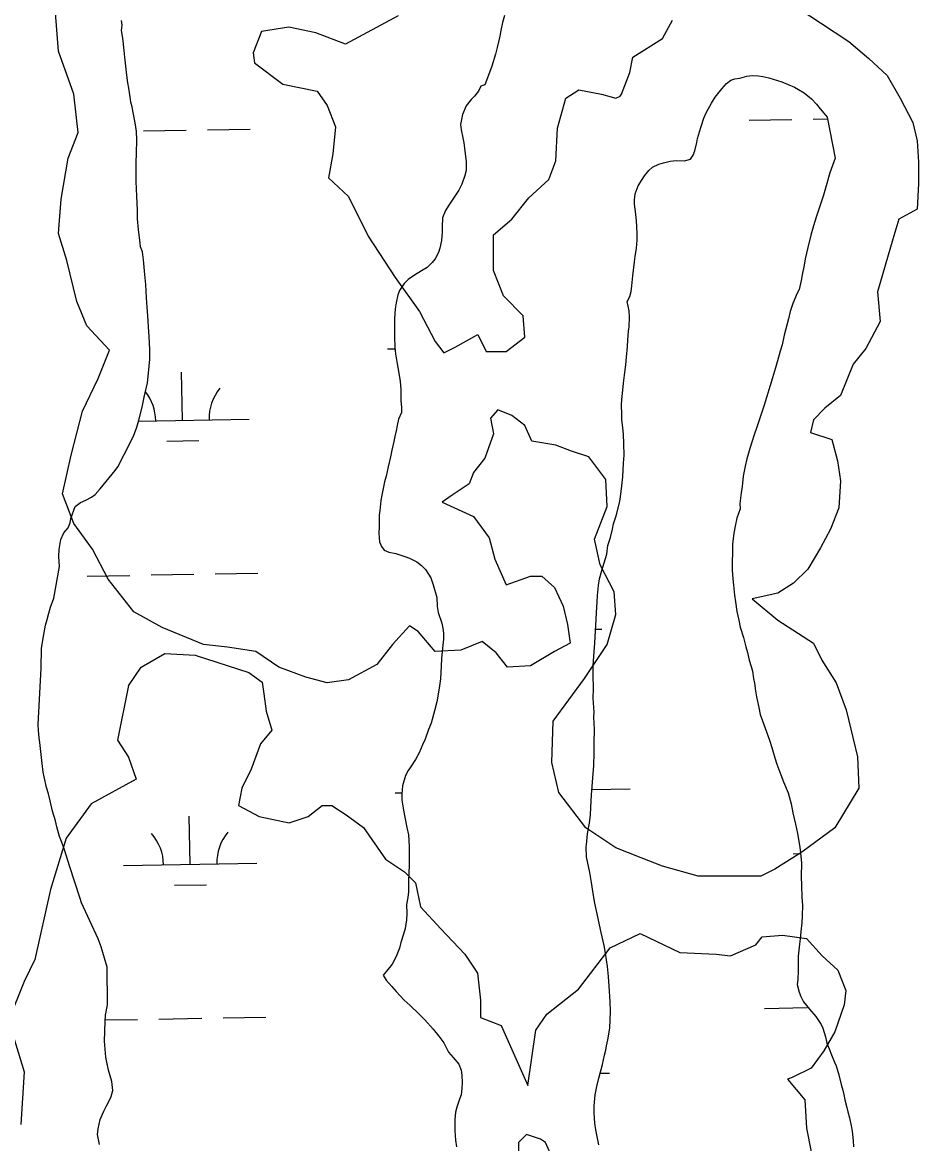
# Model space of a CAD drawing. Extents: x 3903937 to 3942190, y 260677 to 286651.
# Drawn here: x 3935631 to 3936303, y 271161 to 272001 of the extents above; entities that cross this region are included whole.
import ezdxf

# ---------------------------------------------------------------- set-up
doc = ezdxf.new("R2010")
doc.units = 0
doc.layers.add('V-RIVR-EDGE', color=7, linetype='Continuous')
doc.layers.add('V-WETL-SWMP', color=7, linetype='Continuous')

msp = doc.modelspace()

# ---------------------------------------------------------------- linework, layer by layer
at = {"layer": 'V-RIVR-EDGE'}
msp.add_line((3936080.18, 271947.31), (3936080.13, 271947.19), dxfattribs=at)
for points in [[(3936213.37, 272011.23), (3936229.35, 272000.58), (3936250.66, 271986.73), (3936265.57, 271973.94), (3936279.43, 271961.16), (3936289.01, 271944.11), (3936298.6, 271925.99), (3936301.8, 271912.14), (3936302.87, 271896.16), (3936302.87, 271880.18), (3936301.8, 271861), (3936287.95, 271853.54), (3936283.69, 271838.63), (3936271.97, 271799.2), (3936274.1, 271776.83), (3936263.44, 271756.59), (3936253.85, 271744.86), (3936244.26, 271721.42), (3936232.54, 271711.84), (3936224.02, 271703.31), (3936221.89, 271693.72), (3936237.87, 271688.4), (3936242.13, 271672.41), (3936244.26, 271657.5), (3936243.2, 271637.25), (3936236.81, 271621.27), (3936229.35, 271607.42), (3936219.76, 271591.44), (3936209.1, 271580.78), (3936197.38, 271573.32), (3936178.21, 271569.06), (3936197.38, 271553.08), (3936224.02, 271536.03), (3936230.41, 271523.25), (3936241.07, 271506.2), (3936248.53, 271485.96), (3936257.05, 271450.8), (3936258.12, 271427.36), (3936240, 271397.52), (3936215.5, 271379.41), (3936195.25, 271366.62), (3936184.6, 271361.3), (3936137.72, 271361.3), (3936111.08, 271368.75), (3936095.1, 271375.15), (3936075.92, 271382.61), (3936053.55, 271397.52), (3936033.3, 271424.16), (3936027.97, 271446.53), (3936029.04, 271477.43), (3936052.48, 271509.4), (3936069.53, 271534.97), (3936075.92, 271557.34), (3936074.86, 271574.39), (3936064.2, 271594.63), (3936059.94, 271613.81), (3936069.53, 271638.32), (3936068.46, 271658.56), (3936055.68, 271675.61), (3936042.89, 271679.87), (3936031.17, 271684.13), (3936013.06, 271687.33), (3936007.73, 271699.05), (3935998.14, 271706.51), (3935987.49, 271710.77), (3935982.16, 271704.38), (3935984.29, 271692.66), (3935977.9, 271674.54), (3935969.37, 271663.89), (3935966.18, 271655.37), (3935953.39, 271646.84), (3935945.93, 271641.51), (3935969.37, 271630.86), (3935981.09, 271614.88), (3935985.36, 271598.9), (3935993.88, 271579.72), (3936011.99, 271586.11), (3936020.52, 271586.11), (3936030.11, 271577.59), (3936036.5, 271563.74), (3936039.69, 271549.88), (3936041.83, 271536.03), (3936030.11, 271529.64), (3936011.99, 271518.99), (3935994.94, 271517.92), (3935986.42, 271528.57), (3935975.77, 271537.1), (3935959.78, 271530.71), (3935940.61, 271529.64), (3935927.82, 271544.56), (3935921.43, 271548.82), (3935908.64, 271534.97), (3935896.92, 271520.05), (3935875.61, 271508.33), (3935859.63, 271506.2), (3935843.65, 271510.46), (3935823.4, 271517.92), (3935806.36, 271529.64), (3935785.05, 271532.84), (3935766.93, 271534.97), (3935736.04, 271547.75), (3935714.73, 271559.47), (3935695.55, 271583.98), (3935683.83, 271606.35), (3935669.98, 271625.53), (3935661.45, 271647.91), (3935667.85, 271676.67), (3935676.37, 271709.7), (3935688.09, 271734.21), (3935696.61, 271755.52), (3935679.57, 271773.63), (3935672.11, 271791.75), (3935664.65, 271822.64), (3935658.26, 271842.89), (3935660.39, 271868.46), (3935665.72, 271899.36), (3935673.17, 271918.54), (3935669.98, 271947.3), (3935658.26, 271979.27), (3935656.13, 272008.04)], [(3935912.9, 272005.9), (3935873.48, 271984.6), (3935851.11, 271993.12), (3935830.86, 271997.38), (3935810.62, 271994.18), (3935804.23, 271978.2), (3935805.29, 271970.74), (3935826.6, 271954.76), (3935852.17, 271949.43), (3935859.63, 271938.78), (3935866.02, 271922.8), (3935863.89, 271902.55), (3935860.7, 271884.44), (3935875.61, 271870.59), (3935890.53, 271840.76), (3935910.77, 271809.86), (3935928.89, 271784.29), (3935940.61, 271761.91), (3935947, 271753.39), (3935955.52, 271757.65), (3935972.57, 271767.24), (3935978.96, 271754.45), (3935993.88, 271754.45), (3936007.73, 271765.11), (3936006.67, 271781.09), (3935991.75, 271796.01), (3935984.29, 271815.19), (3935984.29, 271841.82), (3935998.14, 271853.54), (3936010.93, 271869.52), (3936025.84, 271883.38), (3936031.17, 271897.23), (3936032.24, 271921.73), (3936038.63, 271944.11), (3936048.22, 271950.5), (3936065.27, 271947.3), (3936075.92, 271944.11), (3936079.24, 271945.59), (3936079.71, 271946.44), (3936080.17, 271947.29)], [(3936080.18, 271947.3), (3936086.58, 271963.29), (3936088.71, 271975.01), (3936111.08, 271988.86), (3936118.54, 272002.71)], [(3935710.74, 271504.04), (3935720.37, 271518.05), (3935738.15, 271528.12), (3935760.67, 271526.93), (3935800.97, 271513.9), (3935811.04, 271506.79), (3935812.23, 271497.9), (3935814.01, 271484.86), (3935818.16, 271470.64), (3935809.86, 271460.56), (3935802.75, 271441.6), (3935795.64, 271427.37), (3935793.27, 271414.34), (3935808.67, 271406.04), (3935831.19, 271401.3), (3935845.42, 271406.04), (3935856.08, 271414.34), (3935863.2, 271414.34), (3935873.86, 271407.22), (3935886.9, 271397.74), (3935903.49, 271374.04), (3935917.72, 271364.55), (3935926.01, 271356.26), (3935929.57, 271338.48), (3935944.98, 271321.89), (3935962.76, 271302.92), (3935972.24, 271288.7), (3935974.61, 271268.55), (3935974.61, 271255.51), (3935990.02, 271249.58), (3936010.17, 271204.55), (3936016.09, 271246.03), (3936024.39, 271257.88), (3936048.1, 271276.85), (3936071.8, 271307.66), (3936094.32, 271318.33), (3936123.95, 271304.11), (3936151.21, 271302.92), (3936161.88, 271301.74), (3936180.84, 271310.03), (3936185.59, 271315.96), (3936200.99, 271317.14), (3936218.77, 271314.77), (3936230.62, 271301.74), (3936242.48, 271291.07), (3936248.4, 271275.66), (3936247.22, 271264.99), (3936240.11, 271244.84), (3936231.81, 271230.62), (3936222.33, 271217.58), (3936208.11, 271210.47), (3936204.55, 271209.29), (3936217.59, 271193.88), (3936218.77, 271172.54), (3936222.33, 271154.76)], [(3935710.73, 271504.09), (3935702.57, 271463.28), (3935710.73, 271450.45), (3935716.56, 271434.12), (3935682.74, 271415.46), (3935664.09, 271389.81), (3935652.42, 271351.32), (3935640.76, 271298.84), (3935632.6, 271282.52), (3935620.94, 271253.36), (3935632.6, 271214.88), (3935630.27, 271175.23)], [(3936029.13, 271148.84), (3936023.21, 271161.88), (3936019.65, 271164.25), (3936008.98, 271167.8), (3936003.06, 271161.88), (3936003.06, 271153.58)]]:
    msp.add_lwpolyline(points, dxfattribs=at)
at = {"layer": 'V-WETL-SWMP'}
for p, q in [((3936175.8, 271927.6), (3936207.79, 271928.16)), ((3936223.79, 271928.44), (3936234.59, 271928.63)), ((3935721.96, 271919.61), (3935753.96, 271920.17)), ((3935769.95, 271920.46), (3935801.95, 271921.02)), ((3935904.86, 271756.3), (3935910.61, 271756.41)), ((3935751.19, 271702.85), (3935750.56, 271738.84)), ((3935718.38, 271702.27), (3935801.18, 271703.73)), ((3935739.46, 271687.21), (3935763.46, 271687.63)), ((3935775.81, 271587.83), (3935807.8, 271588.4)), ((3935679.82, 271586.14), (3935711.82, 271586.71)), ((3935727.82, 271586.99), (3935759.81, 271587.55)), ((3936060.93, 271546.41), (3936065.43, 271546.49)), ((3935910.72, 271423.68), (3935915.66, 271423.77)), ((3936058.02, 271426.27), (3936086.69, 271426.78)), ((3935757.04, 271370.23), (3935756.41, 271406.22)), ((3936208.88, 271378.18), (3936214.47, 271378.28)), ((3935707.05, 271369.35), (3935807.04, 271371.11)), ((3935745.32, 271354.59), (3935769.31, 271355.01)), ((3936187.51, 271262.35), (3936219.5, 271262.92)), ((3935693.45, 271253.66), (3935717.67, 271254.08)), ((3935733.67, 271254.36), (3935765.67, 271254.93)), ((3935781.66, 271255.21), (3935813.66, 271255.77)), ((3936064.24, 271213.75), (3936071.28, 271213.87))]:
    msp.add_line(p, q, dxfattribs=at)
for points in [[(3935709.56, 271961.36), (3935708.66, 271970.43), (3935708.21, 271974.96), (3935707.56, 271979.92), (3935706.55, 271989.2), (3935705.48, 271994.8), (3935706.08, 271998.79), (3935705.71, 272002.27)], [(3935992.5, 272006.05), (3935991.15, 272000.81), (3935989.79, 271994.94), (3935988.98, 271990.64), (3935987.05, 271982.25), (3935985.92, 271977.22), (3935983.03, 271968.21), (3935979.83, 271959.42), (3935977.96, 271954.19), (3935974.89, 271953.08), (3935973.04, 271949.43), (3935970.13, 271945.69), (3935967.67, 271943.2), (3935963.8, 271938.32), (3935961.06, 271931.94), (3935959.68, 271924.39), (3935960.14, 271920.48), (3935961.3, 271914.47), (3935962.19, 271910.77), (3935962.65, 271906.76), (3935963.39, 271900.43), (3935963.75, 271896.85), (3935963.84, 271889.9), (3935962.83, 271886.13), (3935960.73, 271879.64), (3935958.34, 271875.36), (3935954.78, 271870.05), (3935952.83, 271867.03), (3935950.35, 271863.39), (3935948.4, 271860.05), (3935946.1, 271854.61), (3935945.78, 271847.78), (3935945.82, 271843.88), (3935945.3, 271837.68), (3935944.15, 271831.91), (3935943.15, 271828.46), (3935940.75, 271823.76), (3935938.39, 271821.06), (3935934.54, 271817.44), (3935931.67, 271815.49), (3935927.2, 271812.72), (3935924.44, 271811.08), (3935920.5, 271808.3), (3935917.29, 271805.41), (3935913.84, 271800.2), (3935912.62, 271796.86), (3935911.48, 271790.98), (3935910.77, 271786.36), (3935910.22, 271778.79), (3935910.14, 271773.64), (3935910.11, 271765.53), (3935910.5, 271757.63), (3935910.95, 271752.57), (3935912.08, 271745.08), (3935913.05, 271739.69), (3935914.29, 271731.88), (3935914.83, 271726.3), (3935914.89, 271717.45), (3935915.34, 271712.6), (3935915.38, 271708.71), (3935913.19, 271703.8), (3935912.06, 271698.97), (3935911.47, 271695.09), (3935910.35, 271690.79), (3935909.54, 271686.91), (3935908.07, 271680.41), (3935907.15, 271675.58), (3935905.44, 271668.03), (3935903.85, 271661.11), (3935902.63, 271656.82), (3935901.47, 271650.63)], [(3935697.97, 271196.33), (3935699.1, 271200.73), (3935698.47, 271207.48), (3935695.88, 271216.15), (3935694.5, 271221.96), (3935693.93, 271225.87), (3935692.76, 271237.67), (3935693.43, 271252.51), (3935693.5, 271257.14), (3935695, 271265.01), (3935694.73, 271293.11), (3935692.95, 271299.88), (3935690.35, 271308.55), (3935688.13, 271314.38), (3935675.63, 271341.43), (3935674.74, 271344.7), (3935666.73, 271369.15), (3935664.42, 271376.45), (3935662.92, 271381), (3935660.6, 271387.36), (3935659.19, 271391.17), (3935657.21, 271398.25), (3935656.02, 271402.8), (3935653.93, 271410.1), (3935652.16, 271417.81), (3935650.98, 271422.99), (3935649.48, 271427.75), (3935647.62, 271435.89), (3935646.94, 271439.37), (3935646.1, 271445.7), (3935644.36, 271461.62), (3935643.99, 271465), (3935643.46, 271470.58), (3935643.21, 271474.9), (3935645.28, 271517.29), (3935645.63, 271532.02), (3935646.57, 271538.21), (3935647.38, 271542.52), (3935648.76, 271549.33), (3935649.88, 271553.63), (3935651.22, 271558.45), (3935652.46, 271562.96), (3935654.78, 271569.66), (3935659.17, 271593.27), (3935658.66, 271600.96), (3935658.85, 271606.01), (3935659.43, 271609.05), (3935660.13, 271613.46), (3935662.43, 271618.47), (3935665.54, 271622.42), (3935667.18, 271626.18), (3935667.66, 271629.33), (3935670.75, 271638.34), (3935674.91, 271641.32), (3935678.83, 271642.94), (3935683.18, 271645.29), (3935685.74, 271647.24), (3935689.71, 271651.49), (3935696.26, 271659.7), (3935700.78, 271665.31), (3935702.82, 271668.12), (3935707.5, 271677.2), (3935714.57, 271690.98), (3935717.1, 271697.67), (3935718.55, 271702.91), (3935721.03, 271712.76), (3935722.63, 271720.1), (3935725.02, 271731.01), (3935725.87, 271738.16), (3935726.78, 271748.56), (3935726.9, 271755.61), (3935726.33, 271765.83), (3935725.81, 271772.68), (3935725.48, 271777.74), (3935724.9, 271787.64), (3935724.28, 271794.49), (3935723.71, 271804.72), (3935722.99, 271811.99), (3935722.02, 271823.16), (3935721.27, 271829.17), (3935719.75, 271832.78), (3935719.59, 271835.83), (3935718.74, 271841.53), (3935718.28, 271845.75), (3935717.68, 271853.86), (3935717.68, 271860.18), (3935717.12, 271870.72), (3935716.67, 271881.67), (3935716.47, 271888.72), (3935716.48, 271895.78), (3935716.81, 271903.03), (3935717.08, 271913.03), (3935716.76, 271919.14), (3935715.92, 271925.79), (3935714.37, 271933.49), (3935713.59, 271937.72), (3935712.7, 271941.1), (3935712.03, 271945.22), (3935711.09, 271951.65), (3935710.42, 271955.56), (3935709.56, 271961.36)], [(3936087.6, 271799.33), (3936088.1, 271803.64), (3936088.75, 271811.1), (3936089.24, 271815.41), (3936090.08, 271821.5), (3936090.56, 271825.6), (3936091.41, 271831.9), (3936091.92, 271837.79), (3936092, 271842.1), (3936091.78, 271848.21), (3936091.42, 271852), (3936090.98, 271857.38), (3936090.06, 271864.87), (3936090.11, 271868.02), (3936090.6, 271872.54), (3936092.81, 271878.51), (3936095.83, 271883.19), (3936097.56, 271886.01), (3936100.79, 271889.95), (3936103.46, 271892.43), (3936108.13, 271894.78), (3936111.72, 271895.77), (3936116.69, 271897.06), (3936121.23, 271897.51), (3936127.43, 271897.2), (3936131.87, 271898.39), (3936133.92, 271901.4), (3936135.13, 271904.65), (3936136.61, 271911.04), (3936137.29, 271913.98), (3936138.63, 271919.01), (3936139.85, 271922.88), (3936141.96, 271929.27), (3936144.03, 271933.76), (3936147.62, 271940.44), (3936150.32, 271944.82), (3936155.37, 271951.15), (3936158.91, 271955.09), (3936162.11, 271957.57), (3936165.29, 271958.57), (3936168.98, 271959.24), (3936174.06, 271960.63), (3936178.17, 271961.09), (3936182.8, 271961.01), (3936186.05, 271960.43), (3936190.77, 271959.41), (3936194.02, 271958.51), (3936197.06, 271957.52), (3936200.3, 271956.41), (3936205.11, 271954.54), (3936209.92, 271952.46), (3936212.94, 271950.73), (3936217.22, 271948.23), (3936222.51, 271943.62), (3936226.34, 271939.77), (3936229.23, 271936.14), (3936231.81, 271933.05), (3936234.33, 271929.93), (3936240.27, 271899.31), (3936236.34, 271888.23), (3936233.67, 271878.39), (3936231.56, 271871.54), (3936228.39, 271861.71), (3936226.15, 271855.11), (3936224.04, 271848.51), (3936222.18, 271841.66), (3936219.77, 271832.31), (3936218, 271823.83), (3936217.04, 271818.96), (3936215.55, 271811.73), (3936214.85, 271807.48), (3936213.49, 271800.87), (3936211.82, 271798.15), (3936208.56, 271790.44), (3936206.71, 271784.34), (3936205.37, 271778.98), (3936203.37, 271771.5), (3936202.16, 271766.64), (3936200.66, 271759.4), (3936199.21, 271754.54), (3936197.21, 271747.32), (3936195.75, 271742.21), (3936193.37, 271734.61), (3936191.77, 271729.01), (3936189, 271720.04), (3936187.28, 271714.31), (3936184.51, 271705.85), (3936181.62, 271697.64), (3936179.65, 271692.04), (3936176.48, 271681.82), (3936174.22, 271673.97), (3936173, 271668.61), (3936171.5, 271661), (3936170.62, 271653.38), (3936170.04, 271648.64), (3936168.91, 271640.52), (3936169.09, 271636.51), (3936166.73, 271629.54), (3936165.38, 271623.68), (3936164.54, 271618.31), (3936163.53, 271610.19)], [(3936063.15, 271160.15), (3936062.28, 271165.22), (3936061.12, 271171.45), (3936060.36, 271176.41), (3936059.86, 271184.1), (3936059.84, 271189.36), (3936060.5, 271197.67), (3936061.66, 271203.86), (3936063.23, 271210.04), (3936066.04, 271220.31), (3936067.62, 271227.23), (3936068.42, 271231.01), (3936069, 271234.37), (3936070.02, 271238.77), (3936071.43, 271247.48), (3936071.96, 271260.11), (3936071.66, 271267.48), (3936070.9, 271278.86), (3936070.39, 271286.34), (3936069.67, 271293.62), (3936068.36, 271303.64), (3936067.19, 271309.45), (3936064.93, 271319.06), (3936063.66, 271324.87), (3936062, 271333.11), (3936060.35, 271341.24), (3936059.28, 271346.84), (3936057.87, 271356.65), (3936056.41, 271364.15), (3936054.08, 271375.97), (3936053.68, 271383.45), (3936054.27, 271387.02), (3936054.64, 271390.81), (3936055.13, 271394.59), (3936056.18, 271401.2), (3936056.92, 271407.4), (3936057.22, 271412.87), (3936057.69, 271422.23), (3936058.21, 271428.64), (3936058.9, 271438.21), (3936059.52, 271444.09), (3936059.79, 271453.98), (3936059.8, 271460.82), (3936059.98, 271471.45), (3936059.6, 271480.61), (3936059.66, 271484.19), (3936059.1, 271494.73), (3936059.21, 271501.67), (3936058.97, 271512.31), (3936058.98, 271519.26), (3936059.67, 271529.45), (3936060.3, 271535.86), (3936060.88, 271545.22), (3936061.23, 271553.53), (3936061.42, 271558.9), (3936061.97, 271566.57), (3936062.26, 271571.72), (3936062.91, 271579.19), (3936063.73, 271584.02), (3936065.41, 271590.34), (3936067.19, 271596.1), (3936069.2, 271602.59), (3936070.04, 271609), (3936071.93, 271615.18), (3936073.5, 271621.26), (3936074.31, 271625.35), (3936076.3, 271631.21), (3936078.45, 271640.12), (3936079.24, 271643.48), (3936080.56, 271653.67), (3936081.31, 271660.6), (3936081.79, 271670.7), (3936082.21, 271676.79), (3936082.03, 271685.22), (3936081.63, 271692.59), (3936081.18, 271697.34), (3936080.54, 271703.35), (3936080.4, 271707.56), (3936080.2, 271714.09), (3936080.58, 271718.5), (3936081.23, 271725.55), (3936081.73, 271730.7), (3936082.81, 271738.78), (3936083.54, 271744.35), (3936084.06, 271750.23), (3936084.71, 271758.22), (3936085.11, 271762.85), (3936085.54, 271769.68), (3936086.01, 271772.83), (3936086.23, 271779.88), (3936086, 271784.94), (3936084.53, 271791.91), (3936086.6, 271795.66), (3936087.6, 271799.33)], [(3935901.47, 271650.63), (3935900.77, 271646.74), (3935899.87, 271642.76), (3935899.11, 271635.4), (3935898.74, 271631.83), (3935898.65, 271626.46), (3935898.71, 271623.41), (3935898.51, 271618.04), (3935898.57, 271614.99), (3935898.83, 271611.72), (3935900.46, 271608.33), (3935902.52, 271605.56), (3935905.86, 271604.03), (3935911.21, 271602.99), (3935918.02, 271600.88), (3935921.36, 271599.56), (3935926.9, 271596.84), (3935930.33, 271594.15), (3935933.33, 271591.05), (3935937.33, 271584.88), (3935939.24, 271579.58), (3935941.93, 271570.07), (3935942.24, 271563.33), (3935942.9, 271559), (3935945.61, 271550.95), (3935946.29, 271547.26), (3935946.75, 271543.36), (3935946.78, 271539.04), (3935946.04, 271532.11), (3935945.49, 271524.33), (3935945.08, 271518.75), (3935944.61, 271509.29), (3935943.65, 271502.25), (3935941.9, 271491.97), (3935940.21, 271485.26), (3935937.53, 271475.93), (3935935.66, 271471.23), (3935933.12, 271463.9), (3935931.16, 271459.72), (3935928.64, 271453.87), (3935925.92, 271448.76), (3935922.25, 271442.92), (3935920.52, 271440.43), (3935918.35, 271436.67), (3935916.12, 271429.03), (3935915.6, 271423.14), (3935915.73, 271418.19), (3935916.87, 271410.7), (3935917.84, 271405.63), (3935919.5, 271397.71), (3935920.57, 271392.32), (3935921.06, 271383.58), (3935921.05, 271376.95), (3935921.25, 271369.68), (3935920.74, 271357.9), (3935920.71, 271349.69), (3935920.11, 271345.28), (3935919.18, 271340.24), (3935919.28, 271333.4), (3935919.1, 271328.67), (3935918.15, 271322.26), (3935916.92, 271317.97), (3935915.02, 271311.58), (3935913.8, 271307.39), (3935911.48, 271301.21), (3935908.34, 271295.48), (3935904.25, 271290.28), (3935901.67, 271287.17), (3935903.83, 271283.55), (3935908.06, 271278.85), (3935911.47, 271275.01), (3935917.47, 271268.59), (3935921.82, 271264.41), (3935928.35, 271258.31), (3935932.8, 271253.71), (3935939.11, 271246.66), (3935943.34, 271241.53), (3935947.15, 271236.42), (3935950.72, 271229.41), (3935954.23, 271225.56), (3935958.46, 271220.44), (3935960.18, 271216.1), (3935960.65, 271212.41), (3935960.76, 271206.72), (3935960.69, 271202.2), (3935960.08, 271197.57), (3935958.87, 271194.23), (3935956.98, 271188.26), (3935955.98, 271184.7), (3935955.36, 271179.02), (3935955.29, 271174.92), (3935955.32, 271170.5), (3935955.94, 271163.54), (3935956.71, 271158.68)], [(3936163.53, 271610.19), (3936163.31, 271604.44), (3936163.17, 271596.18), (3936163.2, 271590.55), (3936163.72, 271584.15), (3936164.27, 271579.26), (3936165.02, 271571.99), (3936165.57, 271566.98), (3936166.7, 271559.57), (3936168.09, 271553.17), (3936169.13, 271548.02), (3936171.63, 271540.22), (3936173.39, 271533.18), (3936174.58, 271529.03), (3936175.98, 271523.12), (3936177.53, 271518.46), (3936178.47, 271514.94), (3936179.14, 271509.55), (3936179.95, 271505.91), (3936180.73, 271500.26), (3936181.41, 271495.74), (3936183.16, 271487.83), (3936184.2, 271482.56), (3936185.87, 271477.77), (3936187.91, 271472.36), (3936191.14, 271463.17), (3936192.8, 271457.76), (3936195.05, 271450.08), (3936196.72, 271445.17), (3936199.6, 271437.37), (3936201.64, 271431.95), (3936205.13, 271423.76), (3936207.37, 271415.46), (3936208.64, 271408.93), (3936210.62, 271400.26), (3936212.14, 271393.23), (3936213.62, 271384.69), (3936214.19, 271381.18), (3936215.15, 271371.27), (3936214.98, 271361.14), (3936215.25, 271354.5), (3936215.47, 271345.36), (3936215.88, 271339.72), (3936215.75, 271331.71), (3936215.41, 271326.46), (3936214.68, 271319.84), (3936214.08, 271314.34), (3936213.52, 271310.34), (3936212.62, 271301.47), (3936212.66, 271295.96), (3936212.69, 271290.58), (3936212.33, 271283.95), (3936211.89, 271280.21), (3936213.43, 271274.42), (3936214.75, 271271.27), (3936216.69, 271267.23), (3936221.1, 271261.65), (3936225.77, 271256.19), (3936229.8, 271250.24), (3936231, 271247.47), (3936233.15, 271240.93), (3936234.2, 271236.4), (3936235.28, 271233.38), (3936238.04, 271226.33), (3936239.97, 271222.16), (3936241.05, 271219.27), (3936243.19, 271212.47), (3936244.83, 271205.31), (3936246.01, 271201.16), (3936246.83, 271197.77), (3936247.64, 271193.75), (3936249.05, 271188.09), (3936249.87, 271184.83), (3936251.05, 271180.43), (3936252.33, 271174.4), (3936253.01, 271170.26), (3936253.77, 271163.23), (3936254.07, 271158.6)], [(3935689.17, 271160.37), (3935687.71, 271167.76), (3935688.1, 271172.07), (3935689.69, 271178.99), (3935692.42, 271185.37), (3935694.28, 271189.23), (3935696.66, 271193.51), (3935697.97, 271196.33)]]:
    msp.add_lwpolyline(points, dxfattribs=at)
for centre, start, end in [((3935695.95, 271702.35), 0.23658, 38.46745), ((3935806.41, 271704.3), 140.23658, 181.78024), ((3935701.8, 271369.73), 0.23658, 41.78024), ((3935812.27, 271371.67), 140.23658, 181.78024)]:
    msp.add_arc(centre, 35.25, start, end, dxfattribs=at)

doc.saveas('drawing.dxf')
